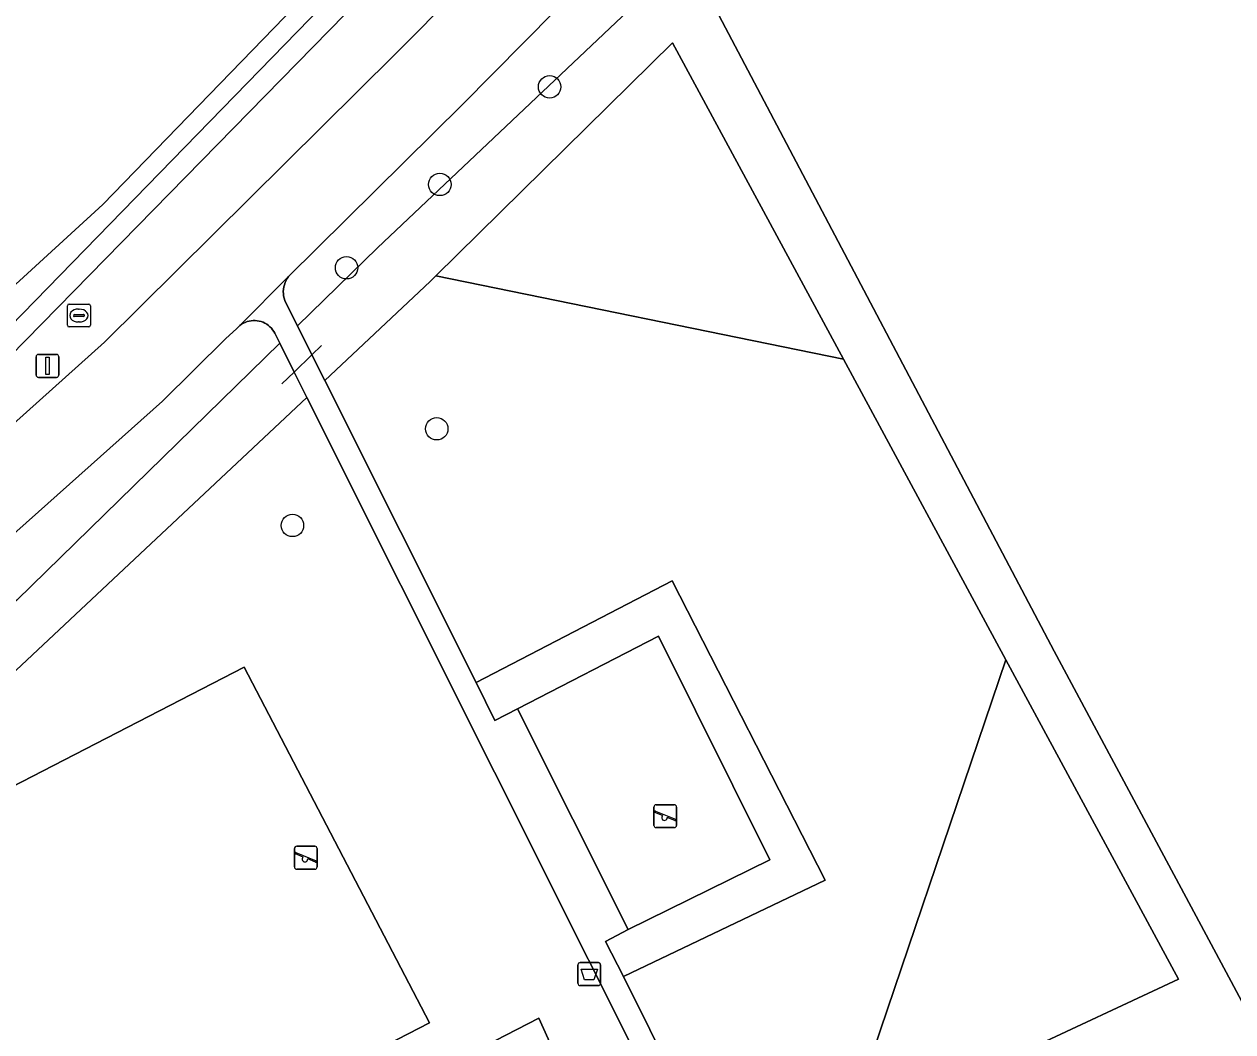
# Model space of a CAD drawing. Extents: x 160455 to 162082, y 388339 to 389736.
# Drawn here: x 160854.5 to 160907.2, y 389185.7 to 389229.6 of the extents above; entities that cross this region are included whole.
import ezdxf

# ---------------------------------------------------------------- set-up
doc = ezdxf.new("R2010")
doc.units = 0
for name, color, linetype in [('IMGEO_Afvalbak', 7, 'Continuous'), ('IMGEO_Berm_groen', 7, 'Continuous'), ('IMGEO_Boom', 7, 'Continuous'), ('IMGEO_Duiker', 7, 'Continuous'), ('IMGEO_Erf', 7, 'Continuous'), ('IMGEO_Groenvoorziening', 7, 'Continuous'), ('IMGEO_Haag', 7, 'Continuous'), ('IMGEO_Hek', 7, 'Continuous'), ('IMGEO_Kolk', 7, 'Continuous'), ('IMGEO_Lichtmast', 7, 'Continuous'), ('IMGEO_Rijbaan_lokaal_gesloten', 7, 'Continuous'), ('IMGEO_Speelvoorziening', 7, 'Continuous'), ('IMGEO_Terreindeel_zand', 7, 'Continuous'), ('IMGEO_Voetpad_halfverhard', 7, 'Continuous'), ('IMGEO_Waterloop', 7, 'Continuous')]:
    doc.layers.add(name, color=color, linetype=linetype)

msp = doc.modelspace()

# ---------------------------------------------------------------- linework, layer by layer
at = {"layer": 'IMGEO_Afvalbak'}
for p, q in [((160878.651, 389187.796), (160878.651, 389188.596)), ((160878.651, 389188.596), (160878.651, 389187.796)), ((160878.751, 389188.696), (160879.541, 389188.696)), ((160879.541, 389188.696), (160878.751, 389188.696)), ((160879.641, 389188.596), (160879.641, 389187.796)), ((160879.641, 389187.796), (160879.641, 389188.596)), ((160879.541, 389187.696), (160878.751, 389187.696)), ((160878.751, 389187.696), (160879.541, 389187.696))]:
    msp.add_line(p, q, dxfattribs=at)
msp.add_lwpolyline([(160878.794, 389188.41), (160879.498, 389188.41), (160879.349, 389187.94), (160878.943, 389187.94), (160878.794, 389188.41)], dxfattribs=at)
for centre, start, end in [((160878.751, 389188.596), 90, 180), ((160878.751, 389188.596), 90, 180), ((160879.541, 389188.596), 0, 90), ((160879.541, 389188.596), 360, 90), ((160878.751, 389187.796), 180, 270), ((160878.751, 389187.796), 180, 270), ((160879.541, 389187.796), 270, 0), ((160879.541, 389187.796), 270, 0)]:
    msp.add_arc(centre, 0.1, start, end, dxfattribs=at)
at = {"layer": 'IMGEO_Berm_groen'}
msp.add_lwpolyline([(160870.656, 389228.309), (160890.394, 389248.173), (160892.2, 389250), (160914.881, 389272.948), (160920.665, 389278.775), (160922.065, 389280.415), (160923.85, 389282.308), (160923.562, 389282.652), (160921.88, 389284.617), (160887.998, 389250), (160853.879, 389215.14), (160851.494, 389212.563), (160848.916, 389210.18), (160846.16, 389208.004), (160846.913, 389206.534), (160847.69, 389206.907), (160850.62, 389209.147), (160857.999, 389215.772)], close=True, dxfattribs=at)
for points in [[(160897.728, 389250.378), (160897.351, 389250), (160881.689, 389234.313), (160873.607, 389226.128), (160866.026, 389218.626), (160865.97, 389218.544), (160865.922, 389218.458), (160865.881, 389218.368), (160865.849, 389218.274), (160865.825, 389218.178), (160865.81, 389218.08), (160865.803, 389217.981), (160865.806, 389217.882), (160865.817, 389217.784), (160865.837, 389217.687), (160865.866, 389217.592), (160865.888, 389217.535), (160866.419, 389216.474), (160869.903, 389219.878), (160884.843, 389234.014)], [(160854.177, 389204.514), (160865.646, 389215.719), (160865.428, 389216.155), (160865.385, 389216.233), (160865.336, 389216.307), (160865.28, 389216.376), (160865.218, 389216.44), (160865.15, 389216.498), (160865.078, 389216.55), (160865.001, 389216.596), (160864.921, 389216.634), (160864.837, 389216.665), (160864.751, 389216.688), (160864.663, 389216.703), (160864.574, 389216.711), (160864.485, 389216.711), (160864.397, 389216.702), (160864.309, 389216.686), (160864.223, 389216.662), (160864.14, 389216.631), (160864.06, 389216.592), (160863.983, 389216.546), (160863.912, 389216.494), (160863.889, 389216.475), (160863.772, 389216.357), (160863.28, 389215.91), (160860.539, 389213.196), (160852.817, 389206.312)]]:
    msp.add_lwpolyline(points, dxfattribs=at)
at = {"layer": 'IMGEO_Boom'}
for centre in [(160877.416, 389226.908), (160872.628, 389222.65), (160868.56, 389219.016), (160872.492, 389211.988), (160866.2, 389207.771)]:
    msp.add_circle(centre, 0.489, dxfattribs=at)
at = {"layer": 'IMGEO_Duiker'}
msp.add_lwpolyline([(160865.739, 389213.946), (160866.274, 389214.464), (160867.05, 389215.213), (160867.474, 389215.623)], dxfattribs=at)
at = {"layer": 'IMGEO_Erf'}
for points in [[(160900.397, 389304.112), (160889.626, 389293.379), (160867.245, 389270.976), (160846.216, 389250), (160833.909, 389237.724), (160832.397, 389236.292), (160844.925, 389210.52), (160845.146, 389210.064), (160857.93, 389221.775), (160881.681, 389246.302), (160902.239, 389267.711)], [(160979.695, 389203.341), (160977.108, 389208.451), (160972.884, 389206.319), (160971.771, 389205.758), (160969.026, 389211.114), (160941.881, 389264.074), (160931.643, 389261.015), (160911.604, 389256.404), (160906.256, 389252.814), (160906.55, 389252.215), (160904.296, 389250), (160903.465, 389249.183), (160884.515, 389230.559), (160899.419, 389202.29), (160907.13, 389187.879), (160912.769, 389177.305), (160913.598, 389175.984), (160922.466, 389180.512), (160922.556, 389180.328), (160951.698, 389120.819)]]:
    msp.add_lwpolyline(points, dxfattribs=at)
at = {"layer": 'IMGEO_Groenvoorziening'}
for points in [[(160853.898, 389216.458), (160886.534, 389250), (160921.088, 389285.514), (160920.48, 389286.174), (160902.239, 389267.711), (160881.681, 389246.302), (160857.93, 389221.775), (160845.146, 389210.064), (160845.569, 389209.194), (160848.528, 389211.401), (160851.31, 389213.827)], [(160853.879, 389215.14), (160887.998, 389250), (160921.88, 389284.617), (160921.088, 389285.514), (160886.534, 389250), (160853.898, 389216.458), (160851.31, 389213.827), (160848.528, 389211.401), (160845.569, 389209.194), (160845.733, 389208.863), (160846.16, 389208.004), (160848.916, 389210.18), (160851.494, 389212.563)], [(160890.227, 389215.024), (160882.767, 389228.834), (160872.458, 389218.656)], [(160880.633, 389188.095), (160889.424, 389192.287), (160882.753, 389205.348), (160874.205, 389200.916), (160875.025, 389199.263), (160876.019, 389199.766), (160882.157, 389202.942), (160887.024, 389193.174), (160880.84, 389190.139), (160879.854, 389189.616)], [(160872.181, 389186.069), (160864.092, 389201.587), (160830.372, 389184.193), (160839.324, 389169.12)], [(160864.092, 389201.587), (160872.181, 389186.069), (160839.324, 389169.12), (160830.372, 389184.193)], [(160890.315, 389181.257), (160891.03, 389181.524), (160904.839, 389187.972), (160897.315, 389201.902)]]:
    msp.add_lwpolyline(points, close=True, dxfattribs=at)
for points in [[(160890.227, 389215.024), (160872.458, 389218.656), (160872.211, 389218.412), (160867.61, 389214.095), (160874.205, 389200.916), (160882.753, 389205.348), (160889.424, 389192.287), (160880.633, 389188.095), (160884.09, 389181.124), (160883.192, 389180.666), (160866.827, 389213.36), (160850.854, 389198.372), (160850.07, 389197.674), (160849.599, 389198.475), (160849.532, 389198.589), (160848.87, 389198.13), (160847.706, 389197.322), (160847.772, 389197.202), (160848.266, 389196.314)], [(160842.654, 389193.683), (160835.988, 389191.211), (160828.377, 389189.149), (160820.099, 389187.05), (160818.61, 389187.182), (160816.468, 389187.084), (160816.095, 389187.883), (160814.768, 389187.684), (160819.675, 389179.37), (160830.145, 389161.615), (160830.639, 389161.911), (160836.36, 389165.34), (160849.133, 389171.929), (160858.023, 389176.515), (160859.375, 389177.213), (160876.949, 389186.278), (160880.794, 389177.734), (160881.028, 389177.797), (160884.054, 389178.925), (160885.009, 389179.28), (160890.315, 389181.257), (160897.315, 389201.902), (160890.227, 389215.024)], [(160839.923, 389161.123), (160844.892, 389164.085), (160854.356, 389169.279), (160861.109, 389172.595), (160872.353, 389175.465), (160879.571, 389177.405), (160880.794, 389177.734), (160876.949, 389186.278), (160859.375, 389177.213), (160858.023, 389176.515), (160849.133, 389171.929), (160836.36, 389165.34), (160830.639, 389161.911), (160830.145, 389161.615), (160836.29, 389151.196), (160836.821, 389151.342), (160863.448, 389165.113), (160861.445, 389168.861), (160858.348, 389166.996), (160841.218, 389158.921)]]:
    msp.add_lwpolyline(points, dxfattribs=at)
at = {"layer": 'IMGEO_Haag'}
msp.add_lwpolyline([(160880.633, 389188.095), (160889.424, 389192.287), (160882.753, 389205.348), (160874.205, 389200.916), (160875.025, 389199.263), (160876.019, 389199.766), (160882.157, 389202.942), (160887.024, 389193.174), (160880.84, 389190.139), (160879.854, 389189.616)], close=True, dxfattribs=at)
at = {"layer": 'IMGEO_Hek'}
msp.add_lwpolyline([(160845.146, 389210.064), (160857.93, 389221.775), (160881.681, 389246.302), (160902.239, 389267.711), (160920.48, 389286.174)], dxfattribs=at)
at = {"layer": 'IMGEO_Kolk'}
for p, q in [((160856.389, 389216.504), (160856.389, 389217.356)), ((160856.464, 389217.43), (160857.316, 389217.43)), ((160857.39, 389217.356), (160857.39, 389216.504)), ((160856.648, 389216.924), (160856.648, 389216.936)), ((160857.086, 389216.887), (160856.688, 389216.887)), ((160856.691, 389216.973), (160857.089, 389216.973)), ((160856.877, 389217.21), (160856.902, 389217.21)), ((160857.132, 389216.936), (160857.132, 389216.924)), ((160857.316, 389216.43), (160856.464, 389216.43)), ((160856.9, 389216.65), (160856.875, 389216.65))]:
    msp.add_line(p, q, dxfattribs=at)
for points in [[(160856.389, 389216.504), (160856.389, 389217.356)], [(160856.464, 389217.43), (160857.316, 389217.43)], [(160857.39, 389217.356), (160857.39, 389216.504)], [(160857.316, 389216.43), (160856.464, 389216.43)]]:
    msp.add_lwpolyline(points, dxfattribs=at)
for centre, radius, start, end in [((160856.466, 389217.354), 0.0765, 91.552, 178.448), ((160856.466, 389217.354), 0.0765, 91.552, 178.448), ((160857.314, 389217.354), 0.0765, 1.552, 88.448), ((160857.314, 389217.354), 0.0765, 1.552, 88.448), ((160856.688, 389216.933), 0.0403, 85.8775, 175.7526), ((160856.685, 389216.923), 0.0366, 178.938, 274.7102), ((160857.089, 389216.93), 0.043, 264.8664, 352.4533), ((160857.093, 389216.935), 0.0386, 1.7309, 96.639), ((160856.466, 389216.506), 0.0765, 181.552, 268.448), ((160856.466, 389216.506), 0.0765, 181.552, 268.448), ((160857.314, 389216.506), 0.0765, 271.552, 358.448), ((160857.314, 389216.506), 0.0765, 271.552, 358.448)]:
    msp.add_arc(centre, radius, start, end, dxfattribs=at)
for centre, major_axis, ratio, start_param, end_param in [((160856.876, 389216.93), (-0.387, 0.002), 0.722429, 4.712389, 7.853982), ((160856.901, 389216.93), (-0.39, 0.002), 0.717154, 1.570796, 4.712389)]:
    msp.add_ellipse(centre, major_axis=major_axis, ratio=ratio, start_param=start_param, end_param=end_param, dxfattribs=at)
at = {"layer": 'IMGEO_Lichtmast'}
for p, q in [((160855.123, 389215.233), (160855.913, 389215.233)), ((160855.913, 389215.233), (160855.123, 389215.233)), ((160855.023, 389214.333), (160855.023, 389215.133)), ((160855.023, 389215.133), (160855.023, 389214.333)), ((160856.013, 389215.133), (160856.013, 389214.333)), ((160856.013, 389214.333), (160856.013, 389215.133)), ((160855.913, 389214.233), (160855.123, 389214.233)), ((160855.123, 389214.233), (160855.913, 389214.233))]:
    msp.add_line(p, q, dxfattribs=at)
msp.add_lwpolyline([(160855.443, 389215.108), (160855.593, 389215.108), (160855.593, 389214.358), (160855.443, 389214.358), (160855.443, 389215.108)], dxfattribs=at)
for centre, start, end in [((160855.123, 389215.133), 90, 180), ((160855.123, 389215.133), 90, 180), ((160855.913, 389215.133), 0, 90), ((160855.913, 389215.133), 360, 90), ((160855.123, 389214.333), 180, 270), ((160855.123, 389214.333), 180, 270), ((160855.913, 389214.333), 270, 0), ((160855.913, 389214.333), 270, 0)]:
    msp.add_arc(centre, 0.1, start, end, dxfattribs=at)
at = {"layer": 'IMGEO_Rijbaan_lokaal_gesloten'}
for points in [[(160905.518, 389258.251), (160924.251, 389277.239), (160920.665, 389278.775), (160914.881, 389272.948), (160892.2, 389250), (160890.394, 389248.173), (160870.656, 389228.309), (160857.999, 389215.772), (160850.62, 389209.147), (160847.69, 389206.907), (160846.913, 389206.534), (160842.846, 389203.712)], [(160852.817, 389206.312), (160860.539, 389213.196), (160863.28, 389215.91), (160863.772, 389216.357), (160863.889, 389216.475), (160866.026, 389218.626), (160873.607, 389226.128), (160881.689, 389234.313), (160897.351, 389250), (160897.728, 389250.378)]]:
    msp.add_lwpolyline(points, dxfattribs=at)
at = {"layer": 'IMGEO_Speelvoorziening'}
for p, q in [((160881.96, 389194.685), (160881.96, 389195.485)), ((160881.96, 389195.485), (160881.96, 389194.685)), ((160882.343, 389195.113), (160882.004, 389195.25)), ((160882.029, 389195.31), (160882.905, 389194.957)), ((160882.06, 389195.585), (160882.85, 389195.585)), ((160882.85, 389195.585), (160882.06, 389195.585)), ((160882.95, 389195.485), (160882.95, 389194.685)), ((160882.95, 389194.685), (160882.95, 389195.485)), ((160882.881, 389194.897), (160882.541, 389195.034)), ((160882.85, 389194.585), (160882.06, 389194.585)), ((160882.06, 389194.585), (160882.85, 389194.585)), ((160866.285, 389192.871), (160866.285, 389193.671)), ((160866.285, 389193.671), (160866.285, 389192.871)), ((160866.385, 389193.771), (160867.175, 389193.771)), ((160867.175, 389193.771), (160866.385, 389193.771)), ((160867.275, 389193.671), (160867.275, 389192.871)), ((160867.275, 389192.871), (160867.275, 389193.671)), ((160866.668, 389193.299), (160866.329, 389193.436)), ((160866.354, 389193.496), (160867.23, 389193.143)), ((160867.206, 389193.083), (160866.866, 389193.22)), ((160867.175, 389192.771), (160866.385, 389192.771)), ((160866.385, 389192.771), (160867.175, 389192.771))]:
    msp.add_line(p, q, dxfattribs=at)
for centre, radius, start, end in [((160882.06, 389195.485), 0.1, 90, 180), ((160882.06, 389195.485), 0.1, 90, 180), ((160882.017, 389195.28), 0.0327, 68.078, 248.078), ((160882.85, 389195.485), 0.1, 0, 90), ((160882.85, 389195.485), 0.1, 360, 90), ((160882.06, 389194.685), 0.1, 180, 270), ((160882.06, 389194.685), 0.1, 180, 270), ((160882.422, 389195.023), 0.12, 130.9928, 5.1632), ((160882.85, 389194.685), 0.1, 270, 0), ((160882.85, 389194.685), 0.1, 270, 0), ((160882.893, 389194.927), 0.0327, 248.078, 68.078), ((160866.385, 389193.671), 0.1, 90, 180), ((160866.385, 389193.671), 0.1, 90, 180), ((160867.175, 389193.671), 0.1, 0, 90), ((160867.175, 389193.671), 0.1, 360, 90), ((160866.342, 389193.466), 0.0327, 68.078, 248.078), ((160866.747, 389193.209), 0.12, 130.9928, 5.1632), ((160867.218, 389193.113), 0.0327, 248.078, 68.078), ((160866.385, 389192.871), 0.1, 180, 270), ((160866.385, 389192.871), 0.1, 180, 270), ((160867.175, 389192.871), 0.1, 270, 0), ((160867.175, 389192.871), 0.1, 270, 0)]:
    msp.add_arc(centre, radius, start, end, dxfattribs=at)
at = {"layer": 'IMGEO_Terreindeel_zand'}
msp.add_lwpolyline([(160880.84, 389190.139), (160887.024, 389193.174), (160882.157, 389202.942), (160876.019, 389199.766)], close=True, dxfattribs=at)
at = {"layer": 'IMGEO_Voetpad_halfverhard'}
msp.add_lwpolyline([(160884.09, 389181.124), (160880.633, 389188.095), (160879.854, 389189.616), (160880.84, 389190.139), (160876.019, 389199.766), (160875.025, 389199.263), (160874.205, 389200.916), (160867.61, 389214.095), (160867.05, 389215.213), (160866.419, 389216.474), (160865.888, 389217.535), (160865.866, 389217.592), (160865.837, 389217.687), (160865.817, 389217.784), (160865.806, 389217.882), (160865.803, 389217.981), (160865.81, 389218.08), (160865.825, 389218.178), (160865.849, 389218.274), (160865.881, 389218.368), (160865.922, 389218.458), (160865.97, 389218.544), (160866.026, 389218.626), (160863.889, 389216.475), (160863.912, 389216.494), (160863.983, 389216.546), (160864.06, 389216.592), (160864.14, 389216.631), (160864.223, 389216.662), (160864.309, 389216.686), (160864.397, 389216.702), (160864.485, 389216.711), (160864.574, 389216.711), (160864.663, 389216.703), (160864.751, 389216.688), (160864.837, 389216.665), (160864.921, 389216.634), (160865.001, 389216.596), (160865.078, 389216.55), (160865.15, 389216.498), (160865.218, 389216.44), (160865.28, 389216.376), (160865.336, 389216.307), (160865.385, 389216.233), (160865.428, 389216.155), (160865.646, 389215.719), (160866.274, 389214.464), (160866.827, 389213.36), (160883.192, 389180.666)], dxfattribs=at)
at = {"layer": 'IMGEO_Waterloop'}
msp.add_lwpolyline([(160912.769, 389177.305), (160907.13, 389187.879), (160899.419, 389202.29), (160884.515, 389230.559), (160903.465, 389249.183), (160902.935, 389250), (160902.799, 389250.209), (160901.523, 389250.472), (160901.045, 389250), (160884.843, 389234.014), (160869.903, 389219.878), (160866.419, 389216.474), (160867.05, 389215.213), (160867.61, 389214.095), (160872.211, 389218.412), (160872.458, 389218.656), (160882.767, 389228.834), (160890.227, 389215.024), (160897.315, 389201.902), (160904.839, 389187.972), (160891.03, 389181.524)], dxfattribs=at)
msp.add_lwpolyline([(160866.827, 389213.36), (160866.274, 389214.464), (160865.646, 389215.719), (160854.177, 389204.514), (160848.709, 389199.991), (160849.532, 389198.589), (160849.599, 389198.475), (160850.07, 389197.674), (160850.854, 389198.372)], close=True, dxfattribs=at)

doc.saveas('drawing.dxf')
